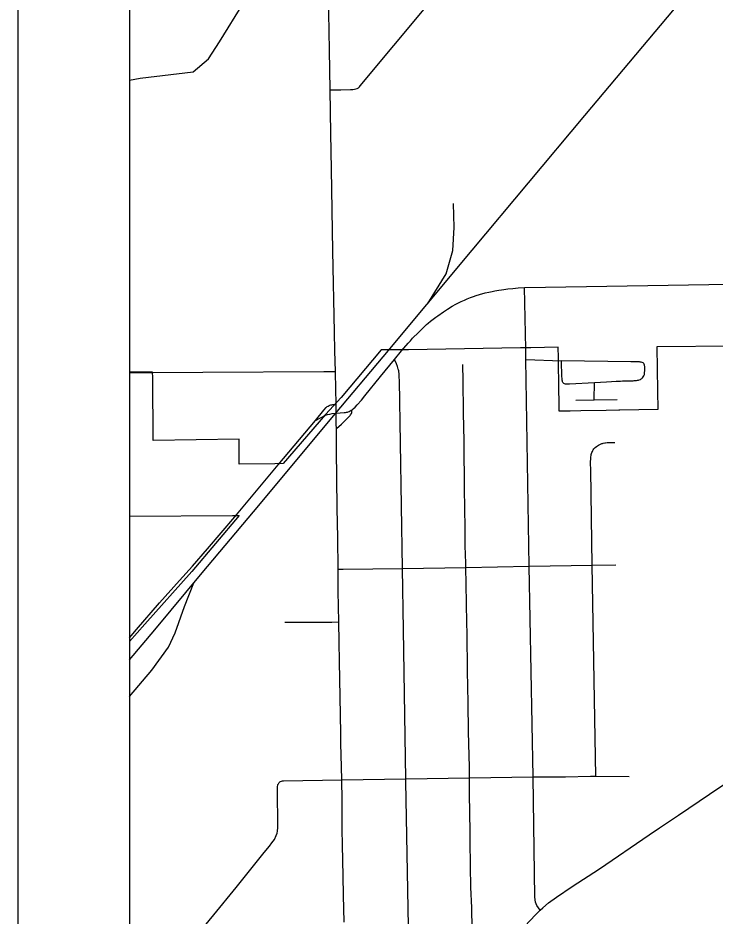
# Model space of a CAD drawing. Extents: x -6.4 to 34, y -4.2 to 22.
# Drawn here: x 2 to 2.625, y 19.085 to 19.89 of the extents above; entities that cross this region are included whole.
import ezdxf

# ---------------------------------------------------------------- set-up
doc = ezdxf.new("R2010")
doc.units = 0
for name, color, linetype in [('GM_X_City_Street', 7, 'Continuous'), ('GM_X_Corporation', 7, 'Continuous'), ('GM_X_County_Road', 7, 'Continuous'), ('GM_X_Minor_River', 7, 'Continuous'), ('GM_X_Rail_Line', 7, 'Continuous'), ('GM_X_Township_Road', 7, 'Continuous'), ('SH_Data', 7, 'Continuous')]:
    doc.layers.add(name, color=color, linetype=linetype)

msp = doc.modelspace()

# ---------------------------------------------------------------- linework, layer by layer
at = {"layer": 'GM_X_City_Street'}
msp.add_line((2.4551, 19.5838), (2.48682, 19.58255), dxfattribs=at)
for points in [[(2.28523, 19.5219), (2.28986, 19.52584), (2.29754, 19.5337), (2.29801, 19.53432), (2.29871, 19.5354), (2.29897, 19.536), (2.29918, 19.53685), (2.29924, 19.53792), (2.29928, 19.53884), (2.30031, 19.5396), (2.30199, 19.54112), (2.30391, 19.54314), (2.30767, 19.54739), (2.3109, 19.5513), (2.32476, 19.56861), (2.33736, 19.58384)], [(2.35624, 18.96846), (2.3521, 18.97459), (2.35171, 18.97802), (2.34747, 19.20539), (2.34743, 19.20774), (2.34544, 19.34148), (2.34455, 19.39637), (2.34172, 19.56506), (2.34164, 19.56813), (2.34157, 19.56985), (2.34149, 19.57103), (2.34142, 19.57168), (2.34134, 19.57231), (2.34112, 19.57366), (2.34095, 19.57453), (2.34074, 19.57535), (2.34047, 19.57635), (2.34009, 19.57755), (2.33916, 19.57992), (2.33736, 19.58384)], [(2.40694, 19.07323), (2.40661, 19.0923), (2.40631, 19.09841), (2.40597, 19.1045), (2.40574, 19.11067), (2.40543, 19.12923), (2.40536, 19.13475), (2.40521, 19.14711), (2.40505, 19.15766), (2.40477, 19.17998), (2.40466, 19.1917), (2.40456, 19.20343), (2.40451, 19.20862), (2.40442, 19.21829), (2.40421, 19.22883), (2.40372, 19.24997), (2.40334, 19.27605), (2.40288, 19.3046), (2.40238, 19.33807), (2.40224, 19.3478), (2.40159, 19.38255), (2.40122, 19.39732), (2.40113, 19.40119), (2.40079, 19.41673), (2.40065, 19.43225), (2.40048, 19.45086), (2.40015, 19.46761), (2.39996, 19.4825), (2.39971, 19.49427), (2.39986, 19.49981), (2.39973, 19.51092), (2.39923, 19.53574), (2.39872, 19.56557), (2.39857, 19.57865), (2.39858, 19.57927)], [(2.28513, 19.53577), (2.29218, 19.53628), (2.29331, 19.53637), (2.29431, 19.53657), (2.29519, 19.53678), (2.29595, 19.53703), (2.29666, 19.53731), (2.29754, 19.53774), (2.2986, 19.53838), (2.29928, 19.53884)], [(2.51766, 19.21018), (2.51451, 19.39947), (2.51315, 19.4846), (2.51313, 19.48657), (2.51309, 19.48941), (2.51307, 19.49092), (2.51308, 19.49319), (2.5131, 19.49388), (2.5132, 19.49559), (2.5133, 19.49668), (2.51346, 19.49776), (2.51361, 19.49856), (2.51388, 19.4996), (2.5142, 19.50057), (2.51461, 19.50152), (2.51495, 19.50215), (2.51536, 19.50283), (2.51604, 19.50381), (2.51663, 19.50448), (2.51725, 19.50506), (2.51824, 19.50592), (2.51918, 19.50655), (2.52007, 19.50707), (2.52069, 19.50742), (2.52131, 19.50772), (2.52191, 19.50798), (2.52301, 19.50843), (2.52362, 19.50862), (2.52435, 19.50884), (2.52571, 19.50915), (2.52651, 19.50926), (2.52793, 19.50938), (2.52872, 19.50943), (2.53023, 19.50946), (2.53184, 19.50946), (2.53461, 19.50942)], [(2.28677, 19.39576), (2.2915, 19.39581), (2.34455, 19.39637), (2.40122, 19.39732), (2.45804, 19.39846), (2.51451, 19.39947), (2.5356, 19.39984)], [(2.46793, 19.08998), (2.46501, 19.09438), (2.46373, 19.09721), (2.46322, 19.10175), (2.46162, 19.20951), (2.45804, 19.39846)], [(2.23903, 19.34848), (2.25251, 19.34823), (2.26599, 19.34822), (2.28126, 19.34833), (2.28746, 19.34857)], [(2.23404, 19.20452), (2.23458, 19.20508), (2.23524, 19.2055), (2.23606, 19.20582), (2.23697, 19.20602), (2.23795, 19.20611), (2.29005, 19.20688), (2.34743, 19.20774), (2.40451, 19.20862), (2.46162, 19.20951), (2.46631, 19.20954), (2.49053, 19.20976), (2.51289, 19.21011), (2.51766, 19.21018), (2.54774, 19.21004)], [(2.10148, 18.9903), (2.14023, 19.04053), (2.16717, 19.07572), (2.17533, 19.08586), (2.19536, 19.11037), (2.22072, 19.14175), (2.22528, 19.14762), (2.22758, 19.15055), (2.2297, 19.1536), (2.23139, 19.15693), (2.23226, 19.15925), (2.23266, 19.16106), (2.23288, 19.16416), (2.23246, 19.1989), (2.23257, 19.2011), (2.23272, 19.20204), (2.23293, 19.20274), (2.23331, 19.20348), (2.23368, 19.20401), (2.23404, 19.20452)]]:
    msp.add_lwpolyline(points, dxfattribs=at)
at = {"layer": 'GM_X_Corporation'}
for points in [[(6.20034, 20.64706), (5.43443, 20.62896), (3.74971, 20.59428), (3.74572, 20.59422), (3.72959, 20.59397), (3.72396, 20.59329), (3.62259, 20.59231), (3.41541, 20.58855), (3.35742, 20.58746), (2.26645, 20.56819), (2.1, 20.56503), (2.1, 15.81546)], [(2.6419, 19.59576), (2.57238, 19.59538), (2.57311, 19.55572), (2.57341, 19.53913), (2.53931, 19.53851), (2.5384, 19.5385), (2.52697, 19.53829), (2.50423, 19.53787), (2.49463, 19.5377), (2.48499, 19.53752), (2.48483, 19.54746), (2.48481, 19.54889), (2.48472, 19.5541), (2.48468, 19.55693), (2.48453, 19.56571), (2.48437, 19.57583), (2.48421, 19.58543), (2.48406, 19.59491), (2.45964, 19.5945), (2.45016, 19.59435), (2.34989, 19.59269), (2.33826, 19.59266), (2.32551, 19.59262), (2.28966, 19.54971), (2.27541, 19.53452), (2.23765, 19.49058), (2.23023, 19.49034), (2.19827, 19.49008), (2.19804, 19.51245), (2.12127, 19.51138), (2.12069, 19.56787), (2.12047, 19.57265), (2.1, 19.57248), (2.1, 19.44327), (2.19209, 19.44402), (2.19831, 19.44399), (2.15567, 19.39372), (2.11356, 19.34657), (2.1, 19.33093), (2.1, 17.07184)]]:
    msp.add_lwpolyline(points, dxfattribs=at)
at = {"layer": 'GM_X_County_Road'}
for p, q in [((2.1, 19.57192), (2.1212, 19.5721)), ((2.28508, 19.54368), (2.2844, 19.57224))]:
    msp.add_line(p, q, dxfattribs=at)
for points in [[(2.2844, 19.57224), (2.28438, 19.57322), (2.28392, 19.59162), (2.28353, 19.60835), (2.28195, 19.68143), (2.28081, 19.75454), (2.28029, 19.78667), (2.27975, 19.82577), (2.27925, 19.86137), (2.27855, 19.89486), (2.27737, 19.97028), (2.27734, 19.97283), (2.27669, 20.01381), (2.27646, 20.02836), (2.276, 20.05174), (2.27542, 20.08179), (2.27507, 20.10111), (2.27473, 20.11542), (2.27465, 20.11852)], [(2.1212, 19.5721), (2.16548, 19.57249), (2.27392, 19.57315), (2.28438, 19.57322)], [(2.29217, 19.07927), (2.29159, 19.1036), (2.29136, 19.12065), (2.29078, 19.14856), (2.29055, 19.1624), (2.29045, 19.17957), (2.29033, 19.18875), (2.29005, 19.20688), (2.28987, 19.21857), (2.28941, 19.23968), (2.2893, 19.2485), (2.28861, 19.2813), (2.28803, 19.31314), (2.2878, 19.33043), (2.28746, 19.34857), (2.287, 19.37611), (2.28677, 19.39576), (2.28643, 19.42394), (2.28597, 19.45065), (2.28563, 19.47713), (2.28541, 19.50254), (2.2853, 19.51363), (2.28523, 19.5219), (2.28519, 19.52579), (2.28513, 19.53577), (2.28508, 19.54368)], [(2.56558, 19.1577), (2.57467, 19.1639), (2.59173, 19.17541), (2.62897, 19.2003), (2.64609, 19.21167), (2.65645, 19.21852), (2.67487, 19.2312), (2.68981, 19.24142)], [(2.30282, 18.90984), (2.31797, 18.92615), (2.33719, 18.94729), (2.34847, 18.95971), (2.35624, 18.96846), (2.38896, 19.00431), (2.40453, 19.02122), (2.41451, 19.03217), (2.41748, 19.03543), (2.43913, 19.05942), (2.45808, 19.08004), (2.4646, 19.08684), (2.46793, 19.08998), (2.47013, 19.09205), (2.47544, 19.09659), (2.48254, 19.10188), (2.49654, 19.11131), (2.52097, 19.12728), (2.56558, 19.1577)]]:
    msp.add_lwpolyline(points, dxfattribs=at)
at = {"layer": 'GM_X_Minor_River'}
msp.add_lwpolyline([(2.1, 19.83447), (2.10938, 19.8363), (2.15694, 19.84174), (2.17072, 19.85339), (2.18067, 19.86875), (2.20236, 19.90406)], dxfattribs=at)
at = {"layer": 'GM_X_Rail_Line'}
for points in [[(2.1, 19.31462), (2.12251, 19.34147), (2.16513, 19.39265), (2.21099, 19.44735), (2.28439, 19.53555), (2.32709, 19.58623), (2.40702, 19.68183), (2.50794, 19.80274), (2.58184, 19.89101), (2.74401, 20.08495), (2.79792, 20.14893), (2.88389, 20.25201), (3.16599, 20.58917), (3.42612, 20.9)], [(2.36716, 19.63416), (2.38377, 19.66068), (2.38956, 19.68177), (2.39073, 19.70215), (2.39032, 19.72373)], [(2.1, 19.28158), (2.11983, 19.30531), (2.13492, 19.32595), (2.14087, 19.33871), (2.1491, 19.36231), (2.15752, 19.3835)]]:
    msp.add_lwpolyline(points, dxfattribs=at)
at = {"layer": 'GM_X_Township_Road'}
for p, q in [((2.45512, 19.59332), (2.45383, 19.64831)), ((2.33736, 19.58384), (2.34366, 19.59169)), ((2.51621, 19.54765), (2.51642, 19.56341)), ((2.26664, 19.52927), (2.27561, 19.53397))]:
    msp.add_line(p, q, dxfattribs=at)
for points in [[(2.27975, 19.82577), (2.2894, 19.82574), (2.29798, 19.82587), (2.29998, 19.82602), (2.30149, 19.82622), (2.30272, 19.82651), (2.30381, 19.82693), (2.3044, 19.82724), (2.30497, 19.8276), (2.30591, 19.82839), (2.30662, 19.8292), (2.39559, 19.9363), (2.41217, 19.95626), (2.54477, 20.11587), (2.54622, 20.11762), (2.54687, 20.11868), (2.54737, 20.12009), (2.54756, 20.12227), (2.54769, 20.12458)], [(2.34366, 19.59169), (2.34962, 19.59856), (2.35157, 19.60075), (2.35361, 19.60292), (2.35878, 19.60824), (2.36115, 19.61057), (2.36384, 19.6131), (2.36615, 19.61516), (2.36752, 19.61634), (2.36971, 19.61814), (2.37209, 19.62004), (2.37436, 19.62179), (2.37605, 19.62306), (2.38113, 19.6267), (2.38484, 19.62913), (2.38905, 19.63165), (2.39221, 19.63339), (2.3971, 19.63583), (2.40002, 19.63718), (2.40233, 19.63819), (2.40533, 19.63941), (2.40817, 19.64044), (2.41051, 19.64122), (2.41355, 19.64213), (2.41863, 19.64354), (2.42193, 19.64435), (2.42495, 19.64499), (2.4272, 19.64544), (2.43084, 19.64611), (2.43322, 19.64651), (2.43516, 19.6468), (2.43889, 19.64726), (2.44333, 19.64766), (2.44821, 19.64802), (2.45383, 19.64831), (2.47265, 19.64881), (2.71067, 19.65251)], [(2.45804, 19.39846), (2.4551, 19.5838), (2.45512, 19.59332)], [(2.48874, 19.56265), (2.48828, 19.56321), (2.48794, 19.56393), (2.48776, 19.56456), (2.48761, 19.56539), (2.48753, 19.56628), (2.48746, 19.56708), (2.4874, 19.56821), (2.48682, 19.58255)], [(2.48874, 19.56265), (2.48939, 19.56224), (2.49021, 19.56207), (2.49089, 19.56206), (2.49181, 19.5621), (2.49425, 19.56221), (2.51642, 19.56341), (2.52737, 19.56401), (2.53171, 19.56422), (2.53606, 19.56442), (2.53973, 19.56456), (2.54174, 19.56463), (2.55104, 19.56488), (2.55221, 19.56493), (2.55333, 19.56501), (2.55415, 19.56508), (2.55506, 19.56522), (2.55581, 19.56536), (2.55668, 19.56559), (2.5577, 19.56603), (2.55837, 19.56644), (2.55889, 19.5668), (2.5595, 19.56733), (2.56028, 19.56828), (2.56087, 19.56935), (2.56123, 19.57045), (2.56146, 19.57185), (2.5616, 19.57399), (2.56163, 19.57551), (2.56161, 19.57673), (2.56155, 19.57752), (2.56148, 19.57816), (2.56133, 19.57886), (2.56108, 19.57967), (2.5607, 19.58023), (2.5601, 19.58076), (2.55933, 19.58116), (2.55835, 19.58146), (2.55746, 19.58159), (2.55684, 19.58165), (2.5558, 19.58172), (2.54898, 19.58184), (2.48682, 19.58255)], [(2.49977, 19.54742), (2.51621, 19.54765), (2.53698, 19.54794)], [(2.23317, 19.48951), (2.26664, 19.52927), (2.2739, 19.53853), (2.2762, 19.54096), (2.27704, 19.5416), (2.27789, 19.54215), (2.27868, 19.54259), (2.27954, 19.54293), (2.28038, 19.54322), (2.28114, 19.54338), (2.28213, 19.54358), (2.28311, 19.54363), (2.28508, 19.54368)], [(2.27561, 19.53397), (2.27725, 19.53452), (2.27937, 19.535), (2.2816, 19.53542), (2.28513, 19.53577)], [(2.19418, 19.44288), (2.22258, 19.47694), (2.23317, 19.48951)], [(2.1, 19.3343), (2.10632, 19.34174), (2.1269, 19.36582), (2.14476, 19.38566), (2.15642, 19.3986), (2.16978, 19.41417), (2.19418, 19.44288)]]:
    msp.add_lwpolyline(points, dxfattribs=at)
at = {"layer": 'SH_Data'}
for p, q in [((2, 21), (2, 14)), ((2.1, 20.9), (2.1, 14.1))]:
    msp.add_line(p, q, dxfattribs=at)

doc.saveas('drawing.dxf')
